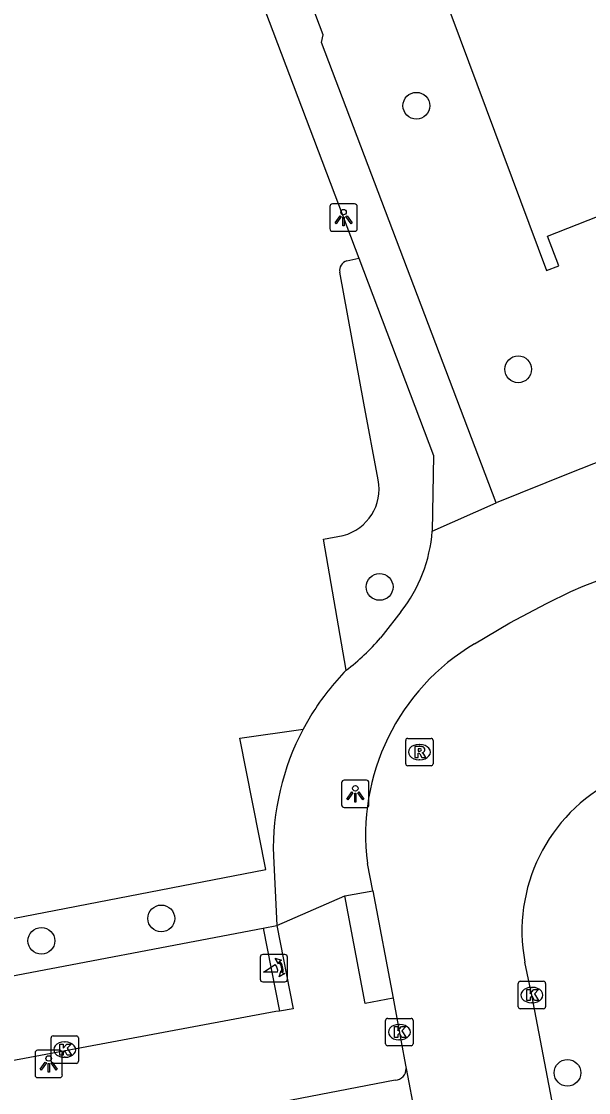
# Model space of a CAD drawing. Extents: x 159265 to 160143, y 383413 to 384319.
# Drawn here: x 159337.31 to 159358.01, y 383870.92 to 383910.01 of the extents above; entities that cross this region are included whole.
import ezdxf

# ---------------------------------------------------------------- set-up
doc = ezdxf.new("R2010")
doc.units = 0
for name, color, linetype in [('IMGEO_Boom', 7, 'Continuous'), ('IMGEO_Fietspad_open', 7, 'Continuous'), ('IMGEO_Groenvoorziening', 7, 'Continuous'), ('IMGEO_Kolk', 7, 'Continuous'), ('IMGEO_Lichtpunt', 7, 'Continuous'), ('IMGEO_Pand', 7, 'Continuous'), ('IMGEO_Poller', 7, 'Continuous'), ('IMGEO_Rijbaan_lokaal_open', 7, 'Continuous'), ('IMGEO_Rioolput', 7, 'Continuous'), ('IMGEO_Voetpad_open', 7, 'Continuous')]:
    doc.layers.add(name, color=color, linetype=linetype)

msp = doc.modelspace()

# ---------------------------------------------------------------- linework, layer by layer
at = {"layer": 'IMGEO_Boom'}
for centre in [(159351.727, 383906.936), (159355.441, 383897.316), (159350.385, 383889.373), (159342.418, 383877.271), (159338.043, 383876.454), (159357.24, 383871.637)]:
    msp.add_circle(centre, 0.489, dxfattribs=at)
at = {"layer": 'IMGEO_Fietspad_open'}
for points in [[(159335.897, 383874.965), (159346.141, 383876.919)], [(159346.141, 383876.919), (159346.736, 383873.892)], [(159346.736, 383873.892), (159346.595, 383873.869), (159336.505, 383871.985)]]:
    msp.add_lwpolyline(points, dxfattribs=at)
at = {"layer": 'IMGEO_Groenvoorziening'}
for points in [[(159349.186, 383901.27), (159349.624, 383901.374)], [(159350.335, 383893.278), (159349.806, 383896.084), (159348.93, 383900.865)], [(159349.169, 383886.335), (159348.338, 383891.116), (159349.057, 383891.249)], [(159335.77, 383875.636), (159336.12, 383875.702), (159335.86, 383877.046), (159346.237, 383879.058), (159345.282, 383883.846), (159347.596, 383884.18)]]:
    msp.add_lwpolyline(points, dxfattribs=at)
for centre, radius, start, end in [((159349.268, 383900.935), 0.345, 103.6861, 191.72), ((159348.606, 383892.95), 1.76, 284.8473, 10.7418)]:
    msp.add_arc(centre, radius, start, end, dxfattribs=at)
at = {"layer": 'IMGEO_Kolk'}
for p, q in [((159355.44, 383874.05), (159355.44, 383874.902)), ((159355.515, 383874.976), (159356.367, 383874.976)), ((159356.441, 383874.902), (159356.441, 383874.05)), ((159355.928, 383874.756), (159355.953, 383874.756)), ((159355.951, 383874.196), (159355.926, 383874.196)), ((159350.68, 383873.623), (159351.532, 383873.623)), ((159356.367, 383873.976), (159355.515, 383873.976)), ((159350.605, 383872.697), (159350.605, 383873.549)), ((159351.093, 383873.403), (159351.118, 383873.403)), ((159351.606, 383873.549), (159351.606, 383872.697)), ((159338.394, 383872.056), (159338.394, 383872.908)), ((159338.469, 383872.982), (159339.321, 383872.982)), ((159339.395, 383872.908), (159339.395, 383872.056)), ((159351.116, 383872.843), (159351.091, 383872.843)), ((159338.882, 383872.762), (159338.907, 383872.762)), ((159351.532, 383872.623), (159350.68, 383872.623)), ((159338.905, 383872.202), (159338.88, 383872.202)), ((159339.321, 383871.982), (159338.469, 383871.982))]:
    msp.add_line(p, q, dxfattribs=at)
for points in [[(159355.44, 383874.05), (159355.44, 383874.902)], [(159355.515, 383874.976), (159356.367, 383874.976)], [(159356.441, 383874.902), (159356.441, 383874.05)], [(159355.761, 383874.676), (159355.884, 383874.676), (159355.884, 383874.525), (159356.014, 383874.676), (159356.178, 383874.676), (159356.032, 383874.525), (159356.185, 383874.276), (159356.033, 383874.276), (159355.948, 383874.44), (159355.884, 383874.373), (159355.884, 383874.276), (159355.761, 383874.276), (159355.761, 383874.676)], [(159350.68, 383873.623), (159351.532, 383873.623)], [(159356.367, 383873.976), (159355.515, 383873.976)], [(159350.605, 383872.697), (159350.605, 383873.549)], [(159350.926, 383873.323), (159351.049, 383873.323), (159351.049, 383873.172), (159351.179, 383873.323), (159351.343, 383873.323), (159351.197, 383873.172), (159351.35, 383872.923), (159351.198, 383872.923), (159351.113, 383873.087), (159351.049, 383873.02), (159351.049, 383872.923), (159350.926, 383872.923), (159350.926, 383873.323)], [(159351.606, 383873.549), (159351.606, 383872.697)], [(159338.394, 383872.056), (159338.394, 383872.908)], [(159338.469, 383872.982), (159339.321, 383872.982)], [(159339.395, 383872.908), (159339.395, 383872.056)], [(159338.715, 383872.682), (159338.838, 383872.682), (159338.838, 383872.531), (159338.968, 383872.682), (159339.132, 383872.682), (159338.986, 383872.531), (159339.139, 383872.282), (159338.987, 383872.282), (159338.902, 383872.446), (159338.838, 383872.379), (159338.838, 383872.282), (159338.715, 383872.282), (159338.715, 383872.682)], [(159351.532, 383872.623), (159350.68, 383872.623)], [(159339.321, 383871.982), (159338.469, 383871.982)]]:
    msp.add_lwpolyline(points, dxfattribs=at)
for centre, start, end in [((159355.517, 383874.9), 91.552, 178.448), ((159355.517, 383874.9), 91.552, 178.448), ((159356.365, 383874.9), 1.552, 88.448), ((159356.365, 383874.9), 1.552, 88.448), ((159355.517, 383874.052), 181.552, 268.448), ((159355.517, 383874.052), 181.552, 268.448), ((159356.365, 383874.052), 271.552, 358.448), ((159356.365, 383874.052), 271.552, 358.448), ((159350.682, 383873.547), 91.552, 178.448), ((159350.682, 383873.547), 91.552, 178.448), ((159351.53, 383873.547), 1.552, 88.448), ((159351.53, 383873.547), 1.552, 88.448), ((159338.471, 383872.906), 91.552, 178.448), ((159338.471, 383872.906), 91.552, 178.448), ((159339.319, 383872.906), 1.552, 88.448), ((159339.319, 383872.906), 1.552, 88.448), ((159350.682, 383872.699), 181.552, 268.448), ((159350.682, 383872.699), 181.552, 268.448), ((159351.53, 383872.699), 271.552, 358.448), ((159351.53, 383872.699), 271.552, 358.448), ((159338.471, 383872.058), 181.552, 268.448), ((159338.471, 383872.058), 181.552, 268.448), ((159339.319, 383872.058), 271.552, 358.448), ((159339.319, 383872.058), 271.552, 358.448)]:
    msp.add_arc(centre, 0.0765, start, end, dxfattribs=at)
for centre, major_axis, ratio, start_param, end_param in [((159355.927, 383874.476), (-0.387, 0.002), 0.722429, 4.712389, 7.853982), ((159355.952, 383874.476), (-0.39, 0.002), 0.717154, 1.570796, 4.712389), ((159351.092, 383873.123), (-0.387, 0.002), 0.722429, 4.712389, 7.853982), ((159351.117, 383873.123), (-0.39, 0.002), 0.717154, 1.570796, 4.712389), ((159338.881, 383872.482), (-0.387, 0.002), 0.722429, 4.712389, 7.853982), ((159338.906, 383872.482), (-0.39, 0.002), 0.717154, 1.570796, 4.712389)]:
    msp.add_ellipse(centre, major_axis=major_axis, ratio=ratio, start_param=start_param, end_param=end_param, dxfattribs=at)
at = {"layer": 'IMGEO_Lichtpunt'}
for p, q in [((159349.473, 383903.351), (159348.665, 383903.351)), ((159349.473, 383903.351), (159348.665, 383903.351)), ((159348.571, 383903.256), (159348.571, 383902.449)), ((159348.571, 383903.256), (159348.571, 383902.449)), ((159349.567, 383902.449), (159349.567, 383903.256)), ((159349.567, 383902.449), (159349.567, 383903.256)), ((159348.665, 383902.355), (159349.473, 383902.355)), ((159348.665, 383902.355), (159349.473, 383902.355)), ((159349, 383882.224), (159349, 383881.417)), ((159349, 383882.224), (159349, 383881.417)), ((159349.902, 383882.319), (159349.094, 383882.319)), ((159349.902, 383882.319), (159349.094, 383882.319)), ((159349.996, 383881.417), (159349.996, 383882.224)), ((159349.996, 383881.417), (159349.996, 383882.224)), ((159349.094, 383881.323), (159349.902, 383881.323)), ((159349.094, 383881.323), (159349.902, 383881.323)), ((159338.713, 383872.459), (159337.905, 383872.459)), ((159338.713, 383872.459), (159337.905, 383872.459)), ((159337.811, 383872.364), (159337.811, 383871.557)), ((159337.811, 383872.364), (159337.811, 383871.557)), ((159338.807, 383871.557), (159338.807, 383872.364)), ((159338.807, 383871.557), (159338.807, 383872.364)), ((159337.905, 383871.463), (159338.713, 383871.463)), ((159337.905, 383871.463), (159338.713, 383871.463))]:
    msp.add_line(p, q, dxfattribs=at)
for points in [[(159348.945, 383902.92), (159348.984, 383902.892), (159348.796, 383902.63), (159348.758, 383902.657), (159348.945, 383902.92)], [(159349.157, 383902.892), (159349.195, 383902.919), (159349.382, 383902.657), (159349.343, 383902.629), (159349.157, 383902.892)], [(159349.047, 383902.872), (159349.094, 383902.872), (159349.094, 383902.55), (159349.047, 383902.55), (159349.047, 383902.872)], [(159349.374, 383881.888), (159349.413, 383881.86), (159349.225, 383881.598), (159349.187, 383881.625), (159349.374, 383881.888)], [(159349.476, 383881.84), (159349.523, 383881.84), (159349.523, 383881.518), (159349.476, 383881.518), (159349.476, 383881.84)], [(159349.586, 383881.86), (159349.624, 383881.887), (159349.811, 383881.625), (159349.772, 383881.597), (159349.586, 383881.86)], [(159338.185, 383872.028), (159338.224, 383872), (159338.036, 383871.738), (159337.998, 383871.765), (159338.185, 383872.028)], [(159338.397, 383872), (159338.435, 383872.027), (159338.622, 383871.765), (159338.583, 383871.737), (159338.397, 383872)], [(159338.287, 383871.98), (159338.334, 383871.98), (159338.334, 383871.658), (159338.287, 383871.658), (159338.287, 383871.98)]]:
    msp.add_lwpolyline(points, dxfattribs=at)
for centre in [(159349.07, 383903.054), (159349.499, 383882.022), (159338.31, 383872.162)]:
    msp.add_circle(centre, 0.0994, dxfattribs=at)
for centre, start, end in [((159348.665, 383903.256), 90, 180), ((159348.665, 383903.256), 90, 180), ((159349.473, 383903.256), 0, 90), ((159349.473, 383903.256), 0, 90), ((159348.665, 383902.449), 180, 270), ((159348.665, 383902.449), 180, 270), ((159349.473, 383902.449), 270, 0), ((159349.473, 383902.449), 270, 360), ((159349.094, 383882.224), 90, 180), ((159349.094, 383882.224), 90, 180), ((159349.902, 383882.224), 0, 90), ((159349.902, 383882.224), 0, 90), ((159349.094, 383881.417), 180, 270), ((159349.094, 383881.417), 180, 270), ((159349.902, 383881.417), 270, 0), ((159349.902, 383881.417), 270, 360), ((159337.905, 383872.364), 90, 180), ((159337.905, 383872.364), 90, 180), ((159338.713, 383872.364), 0, 90), ((159338.713, 383872.364), 0, 90), ((159337.905, 383871.557), 180, 270), ((159337.905, 383871.557), 180, 270), ((159338.713, 383871.557), 270, 0), ((159338.713, 383871.557), 270, 360)]:
    msp.add_arc(centre, 0.0946, start, end, dxfattribs=at)
at = {"layer": 'IMGEO_Pand'}
for points in [[(159352.679, 383911.103), (159356.474, 383900.927), (159356.921, 383901.091)], [(159356.921, 383901.091), (159356.515, 383902.181), (159361.985, 383904.332), (159362.313, 383903.46), (159362.437, 383903.507), (159362.107, 383904.377), (159367.6, 383906.453), (159367.917, 383905.574), (159368.044, 383905.618), (159367.722, 383906.498), (159373.204, 383908.575), (159373.531, 383907.692), (159373.651, 383907.742), (159373.326, 383908.62), (159378.815, 383910.684), (159379.136, 383909.813), (159379.258, 383909.858), (159378.937, 383910.729)]]:
    msp.add_lwpolyline(points, dxfattribs=at)
at = {"layer": 'IMGEO_Poller'}
for p, q in [((159346.929, 383875.955), (159346.121, 383875.955)), ((159346.929, 383875.955), (159346.121, 383875.955)), ((159346.027, 383875.86), (159346.027, 383875.053)), ((159346.027, 383875.86), (159346.027, 383875.053)), ((159347.023, 383875.053), (159347.023, 383875.86)), ((159347.023, 383875.053), (159347.023, 383875.86)), ((159346.121, 383874.958), (159346.929, 383874.958)), ((159346.121, 383874.958), (159346.929, 383874.958))]:
    msp.add_line(p, q, dxfattribs=at)
for points in [[(159346.662, 383875.311), (159346.149, 383875.311), (159346.579, 383875.586)], [(159346.706, 383875.684), (159346.694, 383875.611), (159346.569, 383875.816)], [(159346.569, 383875.816), (159346.8, 383875.75), (159346.729, 383875.718)], [(159346.722, 383875.139), (159346.788, 383875.37), (159346.818, 383875.302)], [(159346.854, 383875.275), (159346.926, 383875.264), (159346.722, 383875.139)]]:
    msp.add_lwpolyline(points, dxfattribs=at)
for centre, radius, start, end in [((159346.121, 383875.86), 0.0946, 90, 180), ((159346.121, 383875.86), 0.0946, 90, 180), ((159346.929, 383875.86), 0.0946, 0, 90), ((159346.929, 383875.86), 0.0946, 0, 90), ((159346.334, 383875.361), 0.332, 351.3247, 42.4854), ((159346.348, 383875.371), 0.476, 351.7527, 41.1691), ((159346.348, 383875.371), 0.516, 349.3569, 42.2912), ((159346.121, 383875.053), 0.0946, 180, 270), ((159346.121, 383875.053), 0.0946, 180, 270), ((159346.929, 383875.053), 0.0946, 270, 0), ((159346.929, 383875.053), 0.0946, 270, 0)]:
    msp.add_arc(centre, radius, start, end, dxfattribs=at)
at = {"layer": 'IMGEO_Rijbaan_lokaal_open'}
for points in [[(159353.851, 383887.296), (159355.133, 383888.057), (159356.469, 383888.77), (159357.368, 383889.209), (159357.811, 383889.405), (159358.892, 383889.815), (159360.29, 383890.372)], [(159350.139, 383878.285), (159349.939, 383879.282)], [(159350.139, 383878.285), (159350.877, 383874.361)], [(159363.187, 383836.575), (159363.144, 383836.774), (159355.936, 383874.476), (159355.685, 383875.681)], [(159350.877, 383874.361), (159351.177, 383872.768), (159351.327, 383871.914), (159351.349, 383871.798)], [(159351.349, 383871.798), (159352.333, 383866.611), (159353.392, 383861.174), (159353.566, 383860.305), (159354.188, 383856.861), (159354.311, 383856.268), (159354.446, 383855.504), (159356.402, 383845.497)]]:
    msp.add_lwpolyline(points, dxfattribs=at)
for centre, radius, start, end in [((159357.98, 383880.319), 8.107, 120.614, 187.3478), ((159361.741, 383876.818), 6.162, 116.8603, 190.6332)]:
    msp.add_arc(centre, radius, start, end, dxfattribs=at)
at = {"layer": 'IMGEO_Rioolput'}
for p, q in [((159351.336, 383882.918), (159351.336, 383883.77)), ((159351.411, 383883.844), (159352.263, 383883.844)), ((159352.337, 383883.77), (159352.337, 383882.918)), ((159351.824, 383883.624), (159351.849, 383883.624)), ((159351.847, 383883.064), (159351.822, 383883.064)), ((159352.263, 383882.844), (159351.411, 383882.844))]:
    msp.add_line(p, q, dxfattribs=at)
for points in [[(159351.336, 383882.918), (159351.336, 383883.77)], [(159351.411, 383883.844), (159352.263, 383883.844)], [(159352.337, 383883.77), (159352.337, 383882.918)], [(159351.925, 383883.542), (159351.673, 383883.544), (159351.673, 383883.144)], [(159351.851, 383883.463), (159351.797, 383883.463), (159351.797, 383883.382)], [(159351.797, 383883.382), (159351.849, 383883.382)], [(159351.673, 383883.144), (159351.797, 383883.144), (159351.797, 383883.306), (159351.808, 383883.306)], [(159351.855, 383883.277), (159351.926, 383883.144), (159352.066, 383883.144), (159352.001, 383883.27)], [(159352.263, 383882.844), (159351.411, 383882.844)]]:
    msp.add_lwpolyline(points, dxfattribs=at)
for centre, radius, start, end in [((159351.413, 383883.768), 0.0765, 91.552, 178.448), ((159351.413, 383883.768), 0.0765, 91.552, 178.448), ((159352.261, 383883.768), 0.0765, 1.552, 88.448), ((159352.261, 383883.768), 0.0765, 1.552, 88.448), ((159351.833, 383883.571), 0.19, 274.7715, 282.9687), ((159351.857, 383883.367), 0.0964, 77.0061, 93.1865), ((159351.871, 383883.424), 0.0378, 276.6634, 79.6772), ((159351.924, 383883.432), 0.109, 350.3612, 89.416), ((159351.922, 383883.432), 0.112, 277.5842, 350.9817), ((159351.807, 383883.253), 0.0533, 26.0293, 88.6989), ((159351.906, 383883.217), 0.108, 29.5134, 73.7905), ((159351.413, 383882.92), 0.0765, 181.552, 268.448), ((159351.413, 383882.92), 0.0765, 181.552, 268.448), ((159352.261, 383882.92), 0.0765, 271.552, 358.448), ((159352.261, 383882.92), 0.0765, 271.552, 358.448)]:
    msp.add_arc(centre, radius, start, end, dxfattribs=at)
for centre, major_axis, ratio, start_param, end_param in [((159351.823, 383883.344), (-0.387, 0.002), 0.722429, 4.712389, 7.853982), ((159351.848, 383883.344), (-0.39, 0.002), 0.717154, 1.570796, 4.712389)]:
    msp.add_ellipse(centre, major_axis=major_axis, ratio=ratio, start_param=start_param, end_param=end_param, dxfattribs=at)
at = {"layer": 'IMGEO_Voetpad_open'}
for points in [[(159354.634, 383892.446), (159348.27, 383909.245), (159348.323, 383909.525), (159339.87, 383931.849), (159344.204, 383933.471)], [(159338.161, 383931.663), (159349.624, 383901.374)], [(159412.277, 383914.472), (159403.464, 383911.157), (159391.087, 383906.525), (159359.454, 383894.369), (159357.328, 383893.521), (159354.634, 383892.446)], [(159349.624, 383901.374), (159352.348, 383894.175), (159352.307, 383891.408)], [(159352.307, 383891.408), (159354.634, 383892.446)], [(159351.164, 383888.461), (159350.516, 383887.634), (159350.417, 383887.508)], [(159347.915, 383884.736), (159347.596, 383884.18)], [(159346.51, 383879.554), (159346.631, 383877.015)], [(159349.117, 383878.093), (159350.139, 383878.285)], [(159346.631, 383877.015), (159349.117, 383878.093)], [(159350.877, 383874.361), (159349.855, 383874.169), (159349.117, 383878.093)], [(159346.141, 383876.919), (159346.631, 383877.015)], [(159346.631, 383877.015), (159347.229, 383873.971), (159346.736, 383873.892)], [(159350.954, 383871.371), (159346.482, 383870.505), (159348.616, 383859.357), (159349.28, 383855.89), (159351.37, 383844.97), (159355.871, 383845.861)]]:
    msp.add_lwpolyline(points, dxfattribs=at)
for centre, radius, start, end in [((159346.854, 383891.828), 5.469, 322.0041, 355.5981), ((159344.388, 383892.672), 7.938, 307.0327, 319.4186), ((159355.888, 383879.774), 9.391, 135.6838, 148.1062), ((159355.851, 383879.802), 9.345, 152.0591, 181.5179), ((159350.939, 383871.781), 0.41, 272.055, 2.4037)]:
    msp.add_arc(centre, radius, start, end, dxfattribs=at)

doc.saveas('drawing.dxf')
